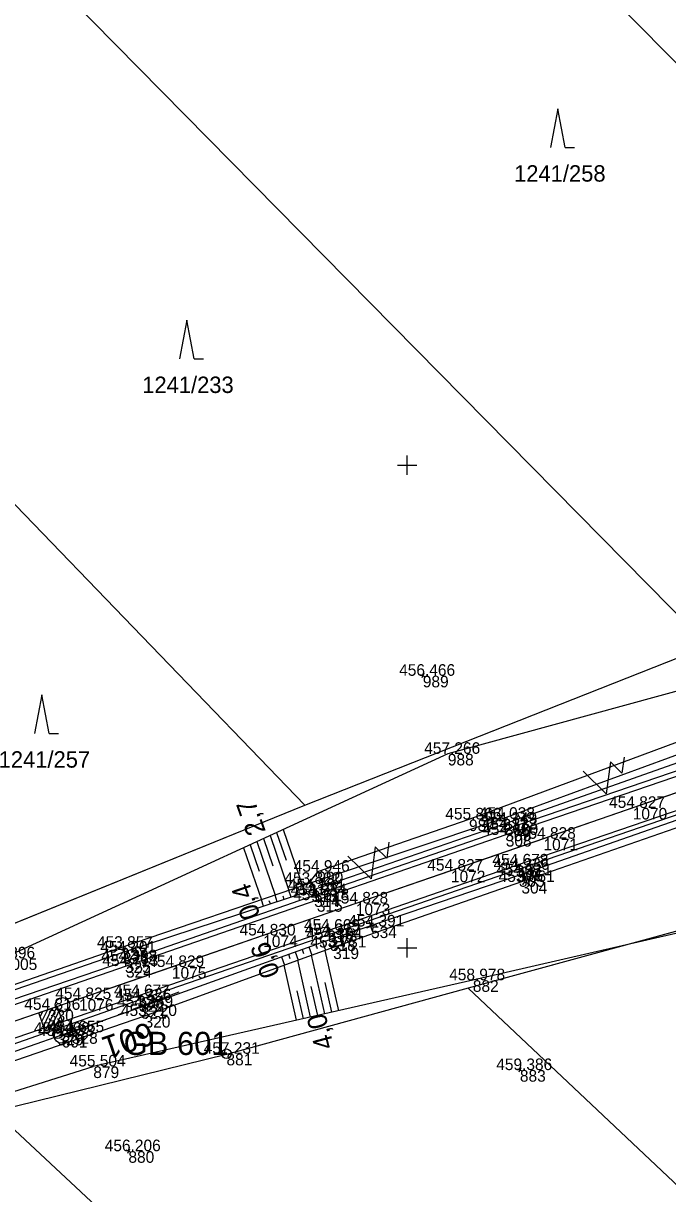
# Model space of a CAD drawing. Extents: x -776734 to -748832, y -1118122 to -976986.
# Drawn here: x -751489.8 to -751423, y -1114825.5 to -1114704.3 of the extents above; entities that cross this region are included whole.
import ezdxf

# ---------------------------------------------------------------- set-up
doc = ezdxf.new("R2010")
doc.units = 0
for name, color, linetype in [('KM_Hranice parcel', 7, 'Continuous'), ('KM_Parcelní čísla', 7, 'Continuous'), ('KM_Značky kultur', 7, 'Continuous'), ('Level 61 Křížky', 7, 'Continuous'), ('OSA', 7, 'Continuous'), ('SŽG Vrstva 1', 7, 'Continuous'), ('SŽG Vrstva 27', 7, 'Continuous'), ('SŽG Vrstva 3', 7, 'Continuous'), ('SŽG Vrstva 4', 7, 'Continuous'), ('SŽG Vrstva 48', 7, 'Continuous'), ('SŽG Vrstva 49', 7, 'Continuous'), ('SŽG Vrstva 50', 7, 'Continuous'), ('SŽG Vrstva 53', 7, 'Continuous'), ('SŽG Vrstva 60', 7, 'Continuous'), ('SŽG Vrstva 61', 7, 'Continuous'), ('SŽG Vrstva 63', 7, 'Continuous'), ('SŽG Vrstva 7', 7, 'Continuous'), ('Vrstva 63 ŽBP', 7, 'Continuous')]:
    doc.layers.add(name, color=color, linetype=linetype)

msp = doc.modelspace()

# ---------------------------------------------------------------- linework, layer by layer
at = {"layer": 'KM_Hranice parcel'}
for p, q in [((-751377.2, -1114753.63), (-751465.92, -1114664.18)), ((-751418.82, -1114768.72), (-751493.26, -1114693.21)), ((-751521.01, -1114722.63), (-751460.63, -1114785.23)), ((-751460.63, -1114785.23), (-751418.82, -1114768.72)), ((-751501.68, -1114801.88), (-751460.63, -1114785.23)), ((-751398.43, -1114791.82), (-751443.69, -1114804.18))]:
    msp.add_line(p, q, dxfattribs=at)
for points in [[(-751443.69, -1114804.18), (-751468.72, -1114811.03), (-751492.77, -1114816.96)], [(-751443.69, -1114804.18), (-751399.31, -1114846.01), (-751301.43, -1114938.25), (-751247.36, -1114989.2), (-751162.62, -1115069.38)], [(-751189.28, -1115100.15), (-751276.21, -1115019.03), (-751330.45, -1114968.42), (-751434.03, -1114871.78), (-751492.77, -1114816.96)]]:
    msp.add_lwpolyline(points, dxfattribs=at)
at = {"layer": 'KM_Značky kultur'}
for p, q in [((-751434.4, -1114713.09), (-751435.15, -1114717.09)), ((-751433.65, -1114717.09), (-751434.4, -1114713.09)), ((-751433.65, -1114717.09), (-751432.654, -1114717.09)), ((-751472.85, -1114734.98), (-751473.6, -1114738.98)), ((-751472.1, -1114738.98), (-751472.85, -1114734.98)), ((-751472.1, -1114738.98), (-751471.104, -1114738.98)), ((-751487.8779, -1114773.7841), (-751488.6279, -1114777.7841)), ((-751487.1279, -1114777.7841), (-751487.8779, -1114773.7841)), ((-751487.1279, -1114777.7841), (-751486.1319, -1114777.7841))]:
    msp.add_line(p, q, dxfattribs=at)
at = {"layer": 'Level 61 Křížky'}
for p, q in [((-751450, -1114750), (-751450, -1114749)), ((-751451, -1114750), (-751449, -1114750)), ((-751450, -1114751), (-751450, -1114750)), ((-751450, -1114800), (-751450, -1114799)), ((-751451, -1114800), (-751449, -1114800)), ((-751450, -1114801), (-751450, -1114800))]:
    msp.add_line(p, q, dxfattribs=at)
at = {"layer": 'OSA'}
msp.add_line((-751305.6868, -1114743.777), (-751648.6661, -1114862.1099), dxfattribs=at)
at = {"layer": 'SŽG Vrstva 1'}
msp.add_lwpolyline([(-751350.401, -1114759.203), (-751359.686, -1114762.406), (-751368.209, -1114765.344), (-751379.178, -1114769.127), (-751388.436, -1114772.321), (-751397.944, -1114775.607), (-751407.383, -1114778.863), (-751416.742, -1114782.09), (-751426.633, -1114785.503), (-751435.883, -1114788.699), (-751445.473, -1114792.007), (-751455.331, -1114795.406), (-751464.93, -1114798.717), (-751474.392, -1114801.982), (-751484.022, -1114805.308), (-751487.237, -1114806.416), (-751493.406, -1114808.538)], dxfattribs=at)
at = {"layer": 'SŽG Vrstva 27'}
msp.add_line((-751486.1927, -1114808.8807), (-751486.2873, -1114808.9133), dxfattribs=at)
msp.add_circle((-751486.24, -1114808.897), 0.5, dxfattribs=at)
at = {"layer": 'SŽG Vrstva 3'}
for p, q in [((-751487.8747, -1114807.6305), (-751487.2946, -1114806.436)), ((-751487.7009, -1114808.1323), (-751486.7929, -1114806.2622)), ((-751487.5275, -1114808.6331), (-751486.2921, -1114806.0888)), ((-751488.0481, -1114807.1297), (-751487.7955, -1114806.6094)), ((-751487.0266, -1114808.4597), (-751486.1186, -1114806.5896)), ((-751486.5249, -1114808.2859), (-751485.9449, -1114807.0913)), ((-751486.0241, -1114808.1125), (-751485.7714, -1114807.5922))]:
    msp.add_line(p, q, dxfattribs=at)
msp.add_lwpolyline([(-751488.1819, -1114806.7432), (-751486.2921, -1114806.0888), (-751485.6376, -1114807.9786), (-751487.5275, -1114808.6331)], close=True, dxfattribs=at)
at = {"layer": 'SŽG Vrstva 4'}
for points in [[(-751187.894, -1114700.58), (-751206.028, -1114707.041), (-751231.235, -1114715.596), (-751249.544, -1114721.971), (-751267.723, -1114728.471), (-751285.298, -1114734.541), (-751305.686, -1114741.509), (-751323.628, -1114747.668), (-751344.164, -1114754.785), (-751362.443, -1114761.123), (-751382.646, -1114767.996), (-751419.827, -1114780.907), (-751439.841, -1114787.752), (-751459.648, -1114794.565), (-751479.262, -1114801.395), (-751499.563, -1114808.301), (-751517.656, -1114814.613), (-751524.467, -1114817.135), (-751524.911, -1114817.646)], [(-751186.455, -1114705.269), (-751204.57, -1114711.262), (-751229.26, -1114719.967), (-751248.511, -1114726.389), (-751266.031, -1114732.591), (-751283.828, -1114738.73), (-751304.211, -1114745.766), (-751322.374, -1114751.898), (-751342.612, -1114758.897), (-751360.965, -1114765.168), (-751381.114, -1114772.121), (-751418.537, -1114784.997), (-751438.613, -1114791.912), (-751458.172, -1114798.656), (-751477.814, -1114805.419), (-751497.901, -1114812.476), (-751516.513, -1114818.688), (-751522.385, -1114820.606), (-751523.195, -1114820.521)], [(-751205.795, -1114707.603), (-751230.97, -1114716.264), (-751249.417, -1114722.675), (-751267.451, -1114728.869), (-751285.106, -1114734.872), (-751305.56, -1114741.936), (-751323.346, -1114748.135), (-751343.956, -1114755.234), (-751362.406, -1114761.583), (-751382.455, -1114768.543), (-751419.68, -1114781.407), (-751439.787, -1114788.305), (-751459.372, -1114795.057), (-751479.147, -1114801.881), (-751499.337, -1114808.873), (-751517.572, -1114815.159), (-751524.911, -1114817.646)], [(-751204.677, -1114710.75), (-751229.564, -1114719.281), (-751248.527, -1114725.936), (-751266.247, -1114732.037), (-751284.071, -1114738.15), (-751304.213, -1114745.084), (-751322.473, -1114751.338), (-751342.638, -1114758.269), (-751361.135, -1114764.639), (-751381.339, -1114771.707), (-751418.714, -1114784.623), (-751438.728, -1114791.466), (-751458.255, -1114798.22), (-751477.955, -1114804.997), (-751498.184, -1114811.907), (-751516.629, -1114818.238), (-751523.195, -1114820.521)]]:
    msp.add_lwpolyline(points, dxfattribs=at)
at = {"layer": 'SŽG Vrstva 48'}
for p, q in [((-751463.5365, -1114788.0538), (-751462.5551, -1114790.931)), ((-751462.8514, -1114787.7391), (-751460.8638, -1114793.5661)), ((-751466.2769, -1114789.3124), (-751465.345, -1114792.0446)), ((-751465.5918, -1114788.9978), (-751463.7032, -1114794.5346)), ((-751464.9067, -1114788.6831), (-751463.95, -1114791.4878)), ((-751464.2216, -1114788.3684), (-751462.2835, -1114794.0504)), ((-751466.962, -1114789.6271), (-751465.1228, -1114795.0189)), ((-751462.0462, -1114794.7459), (-751462.2835, -1114794.0504)), ((-751461.3339, -1114794.511), (-751461.4538, -1114794.1596)), ((-751460.6216, -1114794.2761), (-751460.8638, -1114793.5661)), ((-751464.8954, -1114795.6855), (-751465.1228, -1114795.0189)), ((-751464.1831, -1114795.4506), (-751464.2981, -1114795.1137)), ((-751463.4708, -1114795.2157), (-751463.7032, -1114794.5346)), ((-751462.7585, -1114794.9808), (-751462.8759, -1114794.6366)), ((-751461.6087, -1114800.4085), (-751461.3002, -1114801.2717)), ((-751460.9025, -1114800.1561), (-751460.7489, -1114800.5858)), ((-751460.1962, -1114799.9036), (-751459.8903, -1114800.7594)), ((-751459.49, -1114799.6512), (-751459.3377, -1114800.0772)), ((-751458.7837, -1114799.3988), (-751458.4805, -1114800.2471)), ((-751457.0882, -1114806.5071), (-751458.5069, -1114800.2567)), ((-751463.0212, -1114800.9134), (-751462.71, -1114801.784)), ((-751462.3149, -1114800.6609), (-751462.16, -1114801.0944)), ((-751460.0138, -1114807.1711), (-751461.3489, -1114801.2894)), ((-751458.551, -1114806.8391), (-751459.9279, -1114800.7731)), ((-751461.4766, -1114807.5031), (-751462.7698, -1114801.8057)), ((-751459.2824, -1114807.0051), (-751459.9604, -1114804.0182)), ((-751457.8196, -1114806.6731), (-751458.5185, -1114803.594)), ((-751460.7452, -1114807.3371), (-751461.4023, -1114804.4423))]:
    msp.add_line(p, q, dxfattribs=at)
at = {"layer": 'SŽG Vrstva 49'}
for p, q in [((-751448.1653, -1114771.9285), (-751448.6147, -1114771.7095)), ((-751448.2805, -1114771.5943), (-751448.4995, -1114772.0437)), ((-751438.1032, -1114812.7684), (-751438.5528, -1114812.5496)), ((-751438.2186, -1114812.4342), (-751438.4374, -1114812.8838)), ((-751478.6752, -1114821.1704), (-751479.1248, -1114820.9516)), ((-751478.7906, -1114820.8362), (-751479.0094, -1114821.2858))]:
    msp.add_line(p, q, dxfattribs=at)
for points in [[(-751234.949, -1114713.279), (-751245.481, -1114717.135), (-751281.469, -1114726.527), (-751304.183, -1114733.326), (-751349.012, -1114749.456), (-751398.203, -1114766.871), (-751445.795, -1114779.905), (-751491.917, -1114801.089), (-751522.469, -1114813.154), (-751523.879, -1114811.232), (-751530.057, -1114804.525)], [(-751231.525, -1114714.481), (-751249.638, -1114721.458), (-751267.891, -1114727.816), (-751285.514, -1114733.952), (-751305.908, -1114740.796), (-751324.002, -1114747.035), (-751344.265, -1114754.112), (-751362.586, -1114760.516), (-751382.595, -1114767.438), (-751402.409, -1114774.045), (-751420.234, -1114780.2), (-751439.893, -1114787.152), (-751459.921, -1114794.045), (-751479.467, -1114800.491), (-751499.785, -1114807.5), (-751517.869, -1114814.102), (-751523.111, -1114815.97), (-751524.209, -1114815.639), (-751526.184, -1114811.436)], [(-751244.9, -1114718.575), (-751249.937, -1114720.628), (-751268.48, -1114726.929), (-751276.661, -1114729.623), (-751285.758, -1114733.326), (-751305.984, -1114740.165), (-751324.128, -1114746.656), (-751344.388, -1114753.731), (-751362.684, -1114760.234), (-751382.771, -1114766.903), (-751402.562, -1114773.563), (-751420.499, -1114779.462), (-751440.12, -1114786.635), (-751460.286, -1114793.369), (-751479.705, -1114799.993), (-751499.94, -1114807.004), (-751518.245, -1114813.43), (-751522.739, -1114814.822), (-751523.674, -1114814.114), (-751524.925, -1114811.322)], [(-751523.899, -1114821.949), (-751516.26, -1114819.366), (-751497.387, -1114813.062), (-751477.616, -1114806.13), (-751458.015, -1114799.124), (-751438.432, -1114792.474), (-751418.478, -1114785.506), (-751400.555, -1114779.532), (-751380.096, -1114772.486), (-751360.669, -1114765.898), (-751342.469, -1114759.505), (-751322.286, -1114752.456), (-751304.11, -1114746.299), (-751283.779, -1114739.207), (-751265.74, -1114733.22), (-751248.287, -1114727.037), (-751240.07, -1114724.297)], [(-751204.754, -1114724.609), (-751227.195, -1114725.505), (-751238.195, -1114726.494), (-751253.205, -1114735.378), (-751297.853, -1114756.709), (-751332.903, -1114772.385), (-751375.498, -1114786.511), (-751400.696, -1114793.558), (-751443.206, -1114803.356), (-751482.539, -1114812.284)], [(-751240.236, -1114725.654), (-751248.02, -1114728.046), (-751265.488, -1114734.037), (-751283.474, -1114739.989), (-751303.76, -1114746.769), (-751322.174, -1114753.101), (-751342.488, -1114759.998), (-751360.52, -1114766.361), (-751379.963, -1114773.044), (-751400.343, -1114780.093), (-751418.294, -1114786.259), (-751438.171, -1114793.174), (-751457.682, -1114799.957), (-751477.222, -1114807.057), (-751497.375, -1114813.972), (-751516.217, -1114820.454), (-751522.915, -1114822.926), (-751523.899, -1114821.949)], [(-751276.661, -1114729.623), (-751280.138, -1114730.299), (-751302.673, -1114736.54), (-751347.758, -1114752.369), (-751397.367, -1114769.54), (-751443.606, -1114786.702), (-751459.316, -1114792.112), (-751460.286, -1114793.369)], [(-751523.488, -1114823.845), (-751522.702, -1114824.917), (-751482.539, -1114812.284)]]:
    msp.add_lwpolyline(points, dxfattribs=at)
at = {"layer": 'SŽG Vrstva 50'}
for points in [[(-751427.5289, -1114780.237), (-751427.749, -1114781.8996), (-751428.947, -1114780.726), (-751429.3872, -1114784.0511), (-751431.7831, -1114781.7039)], [(-751451.9011, -1114789.0365), (-751452.1206, -1114790.6991), (-751453.319, -1114789.526), (-751453.7579, -1114792.8513), (-751456.1548, -1114790.505)]]:
    msp.add_lwpolyline(points, dxfattribs=at)
at = {"layer": 'SŽG Vrstva 53'}
msp.add_line((-751468.6907, -1114810.9527), (-751468.7853, -1114810.9853), dxfattribs=at)
for points in [[(-751615.07, -1114840.52), (-751596.62, -1114835), (-751572.02, -1114827.5), (-751551.31, -1114808.23), (-751526.51, -1114811.39), (-751501.68, -1114801.88), (-751460.63, -1114785.23), (-751418.82, -1114768.72), (-751390.21, -1114757.9), (-751377.2, -1114753.63), (-751337.18, -1114740.99), (-751293.44, -1114727.24), (-751276.39, -1114722.19), (-751236.9, -1114707.02), (-751193.03, -1114664.28), (-751178.42, -1114675.26), (-751174.34, -1114678.03), (-751162.9, -1114674.22), (-751118.39, -1114659.47), (-751098.21, -1114652.66), (-751091.59, -1114651.24)], [(-751347.57, -1114777.14), (-751364.44, -1114782.53), (-751398.43, -1114791.82), (-751443.69, -1114804.18), (-751468.72, -1114811.03), (-751492.77, -1114816.96), (-751522.38, -1114824.27), (-751521.19, -1114833.04), (-751530.17, -1114829.56), (-751569.13, -1114845.24), (-751609.21, -1114861.38)]]:
    msp.add_lwpolyline(points, dxfattribs=at)
msp.add_circle((-751468.738, -1114810.969), 0.4993, dxfattribs=at)
at = {"layer": 'SŽG Vrstva 60'}
for p, q in [((-751448.39, -1114771.819), (-751448.39, -1114771.819)), ((-751445.795, -1114779.905), (-751445.795, -1114779.905)), ((-751426.633, -1114785.503), (-751426.633, -1114785.503)), ((-751443.606, -1114786.702), (-751443.606, -1114786.702)), ((-751440.12, -1114786.635), (-751440.12, -1114786.635)), ((-751439.893, -1114787.152), (-751439.893, -1114787.152)), ((-751439.841, -1114787.752), (-751439.841, -1114787.752)), ((-751439.787, -1114788.305), (-751439.787, -1114788.305)), ((-751435.883, -1114788.699), (-751435.883, -1114788.699)), ((-751438.728, -1114791.466), (-751438.728, -1114791.466)), ((-751438.613, -1114791.912), (-751438.613, -1114791.912)), ((-751459.316, -1114792.112), (-751459.316, -1114792.112)), ((-751445.473, -1114792.007), (-751445.473, -1114792.007)), ((-751438.432, -1114792.474), (-751438.432, -1114792.474)), ((-751438.171, -1114793.174), (-751438.171, -1114793.174)), ((-751460.286, -1114793.369), (-751460.286, -1114793.369)), ((-751459.921, -1114794.045), (-751459.921, -1114794.045)), ((-751459.648, -1114794.565), (-751459.648, -1114794.565)), ((-751459.372, -1114795.057), (-751459.372, -1114795.057)), ((-751455.331, -1114795.406), (-751455.331, -1114795.406)), ((-751453.756, -1114797.784), (-751453.756, -1114797.784)), ((-751464.93, -1114798.717), (-751464.93, -1114798.717)), ((-751458.255, -1114798.22), (-751458.255, -1114798.22)), ((-751458.172, -1114798.656), (-751458.172, -1114798.656)), ((-751458.015, -1114799.124), (-751458.015, -1114799.124)), ((-751479.705, -1114799.993), (-751479.705, -1114799.993)), ((-751457.682, -1114799.957), (-751457.682, -1114799.957)), ((-751479.467, -1114800.491), (-751479.467, -1114800.491)), ((-751479.262, -1114801.395), (-751479.262, -1114801.395)), ((-751479.147, -1114801.881), (-751479.147, -1114801.881)), ((-751474.392, -1114801.982), (-751474.392, -1114801.982)), ((-751443.206, -1114803.356), (-751443.206, -1114803.356)), ((-751484.022, -1114805.308), (-751484.022, -1114805.308)), ((-751477.955, -1114804.997), (-751477.955, -1114804.997)), ((-751487.237, -1114806.416), (-751487.237, -1114806.416)), ((-751477.814, -1114805.419), (-751477.814, -1114805.419)), ((-751477.616, -1114806.13), (-751477.616, -1114806.13)), ((-751477.222, -1114807.057), (-751477.222, -1114807.057)), ((-751486.24, -1114808.897), (-751486.24, -1114808.897)), ((-751484.759, -1114808.736), (-751484.759, -1114808.736)), ((-751485.814, -1114809.123), (-751485.814, -1114809.123)), ((-751468.738, -1114810.969), (-751468.738, -1114810.969)), ((-751482.539, -1114812.284), (-751482.539, -1114812.284)), ((-751438.328, -1114812.659), (-751438.328, -1114812.659)), ((-751478.9, -1114821.061), (-751478.9, -1114821.061))]:
    msp.add_line(p, q, dxfattribs=at)
at = {"layer": 'SŽG Vrstva 63'}
msp.add_line((-751485.7667, -1114809.1067), (-751485.8613, -1114809.1393), dxfattribs=at)
msp.add_circle((-751485.814, -1114809.123), 0.756, dxfattribs=at)
at = {"layer": 'SŽG Vrstva 7'}
for p, q in [((-751453.2833, -1114797.621), (-751454.2287, -1114797.947)), ((-751453.593, -1114798.2567), (-751453.919, -1114797.3113)), ((-751484.7117, -1114808.7197), (-751484.8063, -1114808.7523))]:
    msp.add_line(p, q, dxfattribs=at)
for centre, radius in [((-751485.7372, -1114805.8991), 0.75), ((-751484.759, -1114808.736), 0.5)]:
    msp.add_circle(centre, radius, dxfattribs=at)
at = {"layer": 'Vrstva 63 ŽBP'}
for p, q in [((-751478.323, -1114806.3151), (-751473.6411, -1114804.5601)), ((-751485.814, -1114809.1232), (-751481.1321, -1114807.3681)), ((-751479.9148, -1114806.9118), (-751479.5403, -1114806.7714)), ((-751485.8613, -1114809.1392), (-751485.7667, -1114809.1068))]:
    msp.add_line(p, q, dxfattribs=at)
msp.add_circle((-751485.814, -1114809.123), 0.756, dxfattribs=at)

# ---------------------------------------------------------------- texts
at = {"layer": 'KM_Parcelní čísla'}
for s, p in [('1241/258', (-751438.93, -1114720.64)), ('1241/233', (-751477.47, -1114742.53)), ('1241/257', (-751492.3479, -1114781.3341))]:
    msp.add_text(s, height=1.7, dxfattribs=at).set_placement(p)
at = {"layer": 'SŽG Vrstva 48'}
for s, rotation, p in [('2,7', 109.669489, (-751464.6418, -1114787.9358)), ('0,4', 108.834982, (-751465.1989, -1114796.6723)), ('0,6', 109.668451, (-751463.1808, -1114802.6922)), ('4,0', 104.968979, (-751457.5712, -1114810.2488))]:
    msp.add_text(s, height=2, rotation=rotation, dxfattribs=at).set_placement(p)
at = {"layer": 'SŽG Vrstva 60'}
for s, p in [('989', (-751448.39, -1114773.019)), ('988', (-751445.795, -1114781.105)), ('1070', (-751426.633, -1114786.703)), ('987', (-751443.606, -1114787.902)), ('311', (-751440.12, -1114787.835)), ('310', (-751439.893, -1114788.352)), ('309', (-751439.841, -1114788.952)), ('308', (-751439.787, -1114789.505)), ('1071', (-751435.883, -1114789.899)), ('307', (-751438.728, -1114792.666)), ('306', (-751438.613, -1114793.112)), ('990', (-751459.316, -1114793.312)), ('1072', (-751445.473, -1114793.207)), ('305', (-751438.432, -1114793.674)), ('304', (-751438.171, -1114794.374)), ('312', (-751460.286, -1114794.569)), ('313', (-751459.921, -1114795.245)), ('314', (-751459.648, -1114795.765)), ('315', (-751459.372, -1114796.257)), ('1073', (-751455.331, -1114796.606)), ('534', (-751453.756, -1114798.984)), ('1074', (-751464.93, -1114799.917)), ('316', (-751458.255, -1114799.42)), ('317', (-751458.172, -1114799.856)), ('318', (-751458.015, -1114800.324)), ('327', (-751479.705, -1114801.193)), ('319', (-751457.682, -1114801.157)), ('1005', (-751491.917, -1114802.289)), ('326', (-751479.467, -1114801.691)), ('325', (-751479.262, -1114802.595)), ('324', (-751479.147, -1114803.081)), ('1075', (-751474.392, -1114803.182)), ('882', (-751443.206, -1114804.556)), ('1076', (-751484.022, -1114806.508)), ('323', (-751477.955, -1114806.197)), ('330', (-751487.237, -1114807.616)), ('322', (-751477.814, -1114806.619)), ('321', (-751477.616, -1114807.33)), ('320', (-751477.222, -1114808.257)), ('329', (-751486.24, -1114810.097)), ('328', (-751484.759, -1114809.936)), ('601', (-751485.814, -1114810.323)), ('881', (-751468.738, -1114812.169)), ('879', (-751482.539, -1114813.484)), ('883', (-751438.328, -1114813.859)), ('880', (-751478.9, -1114822.261))]:
    msp.add_text(s, height=1.2, dxfattribs=at).set_placement(p)
at = {"layer": 'SŽG Vrstva 61'}
for s, p in [('456.466', (-751450.8419, -1114771.819)), ('457.266', (-751448.2469, -1114779.905)), ('454.827', (-751429.0849, -1114785.503)), ('455.866', (-751446.0579, -1114786.702)), ('454.038', (-751442.5737, -1114786.635)), ('454.349', (-751442.3467, -1114787.152)), ('454.333', (-751442.2929, -1114787.752)), ('454.680', (-751442.238, -1114788.305)), ('454.828', (-751438.3367, -1114788.699)), ('454.678', (-751441.1817, -1114791.466)), ('454.336', (-751441.0649, -1114791.912)), ('454.946', (-751461.7679, -1114792.112)), ('454.827', (-751447.9249, -1114792.007)), ('454.311', (-751440.7894, -1114792.474)), ('453.861', (-751440.5284, -1114793.174)), ('453.822', (-751462.7342, -1114793.369)), ('454.184', (-751462.372, -1114794.045)), ('454.334', (-751462.099, -1114794.565)), ('454.678', (-751461.8257, -1114795.057)), ('454.828', (-751457.7847, -1114795.406)), ('454.391', (-751456.1134, -1114797.784)), ('454.830', (-751467.381, -1114798.717)), ('454.669', (-751460.7087, -1114798.22)), ('454.312', (-751460.6202, -1114798.656)), ('454.304', (-751460.466, -1114799.124)), ('453.857', (-751482.1569, -1114799.993)), ('453.731', (-751460.0394, -1114799.957)), ('455.396', (-751494.3689, -1114801.089)), ('454.201', (-751481.8244, -1114800.491)), ('454.398', (-751481.7157, -1114801.395)), ('454.713', (-751481.5989, -1114801.881)), ('454.829', (-751476.8457, -1114801.982)), ('458.978', (-751445.6597, -1114803.356)), ('454.825', (-751486.4781, -1114805.308)), ('454.677', (-751480.4069, -1114804.997)), ('454.816', (-751489.6889, -1114806.416)), ('454.326', (-751480.2659, -1114805.419)), ('454.249', (-751480.0697, -1114806.13)), ('453.720', (-751479.673, -1114807.057)), ('454.469', (-751488.6937, -1114808.897)), ('454.655', (-751487.2151, -1114808.736)), ('454.133', (-751488.2659, -1114809.123)), ('457.231', (-751471.0954, -1114810.969)), ('455.504', (-751484.99, -1114812.284)), ('459.386', (-751440.7799, -1114812.659)), ('456.206', (-751481.3519, -1114821.061))]:
    msp.add_text(s, height=1.2, dxfattribs=at).set_placement(p)
at = {"layer": 'SŽG Vrstva 63'}
msp.add_text('601', height=2.4, rotation=199.028042, dxfattribs=at).set_placement((-751476.783, -1114807.604))
at = {"layer": 'Vrstva 63 ŽBP'}
msp.add_text('GB 601', height=2.4, dxfattribs=at).set_placement((-751479.4005, -1114811.094))

doc.saveas('drawing.dxf')
